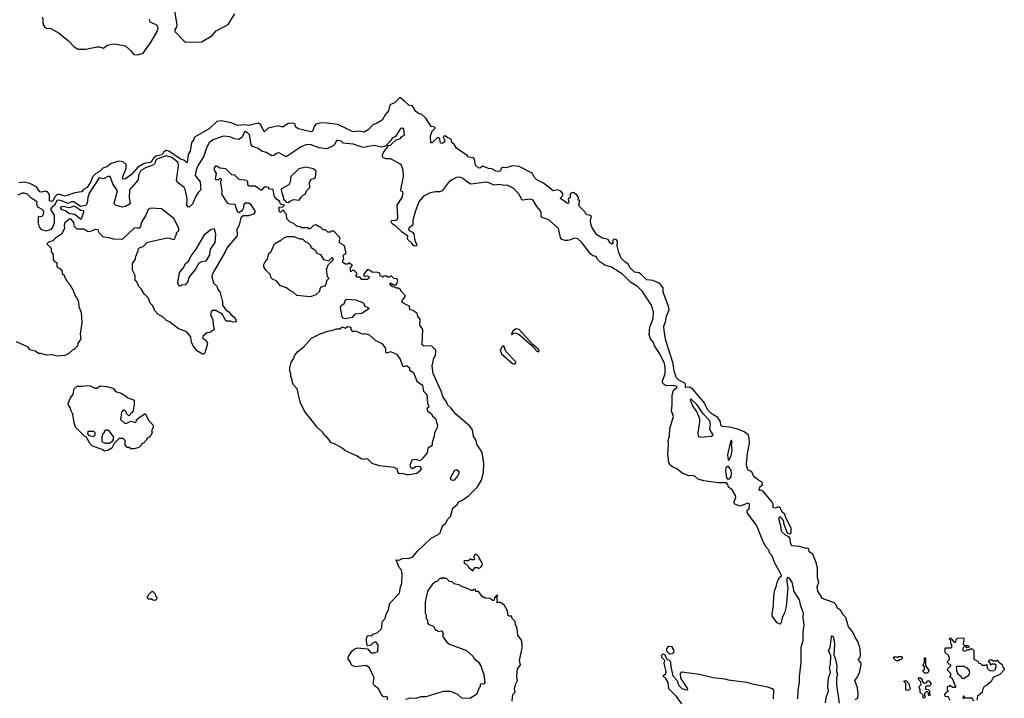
# Model space of a CAD drawing. Extents: x 1861455 to 2058065, y 200073 to 437907.
# Tile 550 of 574: x 2031173 to 2040127, y 370270 to 376443. Entities that reach past the tile are written whole.
import ezdxf

# ---------------------------------------------------------------- set-up
doc = ezdxf.new("R2010")
doc.units = 0

msp = doc.modelspace()

# ---------------------------------------------------------------- linework, layer by layer
at = {"layer": '0CON05XD'}
for points in [[(2032576.7, 376545), (2032603, 376393), (2032600, 376375), (2032583.3, 376355), (2032584, 376335), (2032665, 376250), (2032685, 376238.8), (2032825, 376242), (2032921.2, 376295), (2032959.3, 376340.7), (2033069.5, 376400.5), (2033130, 376495)], [(2031380, 376465), (2031387, 376397), (2031397, 376377), (2031417, 376367), (2031455, 376363.8), (2031525, 376323.8), (2031615, 376253.3), (2031668, 376195), (2031704.6, 376174.5), (2031775, 376173.3), (2031875.8, 376195.8), (2031896.1, 376196.1), (2031935, 376182.5), (2031968.3, 376211.7), (2032025, 376224), (2032048.8, 376221.2), (2032133.6, 376203.6), (2032177.5, 376165), (2032210, 376125), (2032246.1, 376123.9), (2032295, 376137.5), (2032368.8, 376241.2), (2032423.9, 376336.1), (2032431.2, 376365), (2032426.7, 376385), (2032415, 376397.5), (2032360.7, 376420.7), (2032353.3, 376445)], [(2038770.7, 370259.3), (2038795, 370272.5), (2038799.1, 370305), (2038791.1, 370365), (2038767, 370433), (2038785.6, 370455), (2038808.6, 370501.5), (2038826.2, 370575), (2038825, 370590), (2038802.7, 370612.7), (2038798.8, 370625), (2038816.2, 370645), (2038820, 370665), (2038815, 370720), (2038795, 370787.5), (2038770.8, 370825), (2038747.8, 370877.8), (2038709.3, 370919.3), (2038686, 371005), (2038655, 371036.7), (2038639.1, 371069.1), (2038610.4, 371090.5), (2038595, 371122.5), (2038578.3, 371138.3), (2038475, 371178), (2038431.9, 371245), (2038425.6, 371285), (2038438.9, 371325), (2038427.9, 371365), (2038428.9, 371455), (2038416.2, 371505), (2038385, 371580), (2038352, 371602), (2038348.8, 371625), (2038340, 371635), (2038325, 371632.5), (2038265, 371650), (2038195, 371658), (2038182, 371685), (2038178.2, 371721.8), (2038168.4, 371738.4), (2038136, 371755), (2038103.8, 371785), (2038097, 371803), (2038098.8, 371825), (2038077.5, 371905), (2038085, 371922.5), (2038115, 371887.5), (2038121.2, 371855), (2038152, 371775), (2038175, 371765.7), (2038189.2, 371775), (2038188.8, 371818.8), (2038140.9, 371910.9), (2038132.5, 371945), (2038111.2, 371961.2), (2038085, 372008.8), (2038065, 372008.6), (2038045, 371998.8), (2038024.2, 372004.2), (2038023.6, 372036.4), (2038015.8, 372055), (2037932.7, 372152.7), (2037915, 372162.5), (2037905, 372160), (2037898.3, 372168.3), (2037902.5, 372195), (2037927.1, 372212.9), (2037925.8, 372235), (2037892.7, 372252.7), (2037848.3, 372288.3), (2037830, 372330), (2037797.5, 372345), (2037784.3, 372374.3), (2037781.2, 372405), (2037790.8, 372495), (2037808.6, 372595), (2037807.5, 372635), (2037797.5, 372665), (2037762.7, 372692.7), (2037695, 372720.4), (2037625, 372735.4), (2037560.9, 372740.9), (2037549.1, 372755), (2037545, 372783.8), (2037523.1, 372825), (2037470.4, 372855), (2037435, 372887.7), (2037395.4, 372965), (2037295, 373082.1), (2037265, 373100.9), (2037227, 373097), (2037228.9, 373125), (2037221.2, 373135), (2037165.6, 373165), (2037144.5, 373185), (2037124.1, 373245), (2037115.3, 373315.2), (2037048.6, 373525), (2037032.7, 373612.7), (2037031.8, 373655), (2037046.2, 373695), (2037053.8, 373745), (2037078.9, 373805), (2037074.6, 373835), (2037024.5, 373965), (2037024.3, 374005), (2036995, 374044.2), (2036935, 374070), (2036875, 374077.1), (2036825, 374125.8), (2036805, 374140.6), (2036764, 374145), (2036725, 374184.2), (2036705, 374220), (2036675, 374241.2), (2036644, 374275), (2036621.2, 374325), (2036606.2, 374386.2), (2036608.1, 374425), (2036601.2, 374441.2), (2036575, 374446.2), (2036564, 374425), (2036567, 374403), (2036555, 374401.2), (2036536.2, 374415), (2036523.6, 374443.6), (2036474.2, 374454.2), (2036422.5, 374485), (2036376.7, 374555), (2036367.5, 374585), (2036364, 374615), (2036373.3, 374655), (2036355, 374663.8), (2036326.7, 374666.7), (2036311.2, 374695), (2036263.8, 374745), (2036256.2, 374765), (2036267.5, 374797.5), (2036251.7, 374801.7), (2036253.3, 374825), (2036239.2, 374849.2), (2036205, 374869.6), (2036183.8, 374866.2), (2036178.1, 374855), (2036180, 374825), (2036160.7, 374809.3), (2036167.5, 374775), (2036155, 374770), (2036090, 374815), (2036092.5, 374825), (2036110, 374840), (2036114.5, 374855), (2036095, 374884.3), (2036065, 374894.2), (2036025, 374886.7), (2035935, 374955.8), (2035876.7, 374985), (2035857.5, 375005), (2035832.5, 375047.5), (2035715, 375107.5), (2035655, 375113.5), (2035595, 375094.3), (2035563, 375097), (2035555, 375092.5), (2035545, 375067.5), (2035535, 375061.2), (2035506.2, 375066.2), (2035466.4, 375086.4), (2035435, 375088.8), (2035385, 375110), (2035356.4, 375093.6), (2035345, 375096.7), (2035318.3, 375118.3), (2035308, 375175), (2035301.2, 375185), (2035253.3, 375193.3), (2035245, 375205.6), (2035143.9, 375273.9), (2035126.7, 375305), (2035103.3, 375325), (2035095.9, 375355.9), (2035065, 375368), (2035045, 375383.8), (2035033.3, 375385), (2035024, 375375), (2035040, 375345), (2035037.5, 375332.5), (2035025, 375321.2), (2035015, 375316.7), (2035000, 375320), (2034993.8, 375355), (2034985, 375370), (2034965, 375363.8), (2034925, 375324.2), (2034911.7, 375321.7), (2034908.6, 375385), (2034925, 375430), (2034950, 375455), (2034947.5, 375465), (2034915, 375472.5), (2034866.1, 375546.1), (2034830.6, 375580.6), (2034800, 375590), (2034776.7, 375606.7), (2034745, 375660), (2034712, 375665), (2034671.2, 375701.2), (2034635, 375732.5), (2034628.3, 375731.7), (2034585, 375687.5), (2034545, 375672.5), (2034537.5, 375665), (2034526.4, 375613.6), (2034495, 375578.6), (2034469.9, 375530.1), (2034425, 375502), (2034385, 375486), (2034340.4, 375439.6), (2034305, 375419.4), (2034265, 375428.1), (2034205, 375424), (2034065, 375489.3), (2033965, 375502.8), (2033913.7, 375503.7), (2033866.7, 375493.3), (2033853.1, 375476.9), (2033835, 375430), (2033825, 375423.1), (2033705, 375450), (2033685, 375466.7), (2033673.8, 375495), (2033652.8, 375502.8), (2033615, 375497.7), (2033565, 375465.4), (2033525, 375476.1), (2033432.6, 375457.4), (2033395, 375421.4), (2033367.1, 375485), (2033345, 375500.4), (2033255, 375480.9), (2033222.2, 375487.8), (2033155, 375480), (2033095.7, 375505.7), (2033005, 375524), (2032965, 375515.8), (2032895, 375450), (2032763.3, 375375), (2032755, 375352.5), (2032734.3, 375325.7), (2032722.7, 375247.3), (2032704.5, 375215.5), (2032695, 375140), (2032664.1, 375164.1), (2032635, 375173.3), (2032527.7, 375247.7), (2032505, 375251.6), (2032481.3, 375238.7), (2032467.1, 375212.9), (2032415, 375200.2), (2032392.4, 375187.6), (2032361.4, 375145), (2032305.6, 375134.4), (2032248, 375102), (2032188.8, 375035), (2032135, 374994), (2032115, 374992), (2032110, 374995), (2032110, 375015), (2032140.8, 375089.2), (2032141.2, 375125), (2032115, 375150.4), (2032075, 375155.9), (2032004.2, 375135), (2031964.6, 375105.4), (2031927.8, 375092.2), (2031905.3, 375064.7), (2031860.8, 375039.2), (2031838.2, 375015), (2031817.1, 374965), (2031785.4, 374915), (2031753, 374897), (2031734.1, 374875.9), (2031675, 374866.9), (2031585, 374837.1), (2031535, 374854), (2031515, 374852.5), (2031494, 374836), (2031475, 374794.5), (2031455, 374789.2), (2031444.2, 374795), (2031443.2, 374853.2), (2031425, 374878), (2031405, 374884), (2031375, 374873.1), (2031355, 374877.1), (2031325, 374921.1), (2031264.1, 374954.1), (2031215, 374964.7), (2031165, 374960)], [(2038250, 370265), (2038251.4, 370345), (2038264.8, 370414.8), (2038264.4, 370465), (2038278.1, 370595), (2038278.7, 370735), (2038297.4, 370795), (2038296.3, 370873.6), (2038305.8, 370935), (2038298.2, 371005), (2038301.4, 371045), (2038277.7, 371107.7), (2038265.6, 371165.6), (2038215, 371242.5), (2038197.6, 371327.6), (2038175, 371363.3), (2038155, 371370), (2038149.3, 371360.7), (2038148.8, 371325), (2038158.8, 371275), (2038142.6, 371105), (2038128.7, 371045), (2038106.6, 371005), (2038096.7, 370955), (2038085, 370945.4), (2038060.4, 370955), (2038018.2, 371015), (2038016.8, 371035), (2038027.5, 371115), (2038029.6, 371205), (2038039.1, 371255), (2038056.4, 371295), (2038064.1, 371335.9), (2038082, 371368), (2038100, 371385), (2038098, 371395), (2038036.7, 371505), (2038016.7, 371565), (2037993, 371593), (2037990, 371615), (2037962.5, 371645), (2037936.7, 371686.7), (2037875, 371840), (2037793, 371953), (2037790, 371975), (2037792.5, 371985), (2037807, 371993), (2037810, 372040), (2037795, 372045.3), (2037725, 372017.1), (2037675.9, 372035.9), (2037667.5, 372055), (2037684.3, 372095), (2037683.8, 372115), (2037652, 372165), (2037619.1, 372189.1), (2037612.5, 372215), (2037599.8, 372229.8), (2037525, 372229.2), (2037395, 372249.2), (2037343.1, 372263.1), (2037315, 372288.8), (2037295, 372298.1), (2037254, 372294), (2037195, 372321.7), (2037148.2, 372358.2), (2037108.5, 372375), (2037086.2, 372395), (2037074.7, 372415), (2037066.2, 372495), (2037073.7, 372575), (2037070, 372615), (2037081.7, 372655), (2037084.6, 372725.4), (2037117.2, 372832.8), (2037100.4, 372885), (2037107.8, 372935), (2037107, 373027), (2037117.6, 373072.4), (2037147.1, 373095), (2037150.8, 373105), (2037120, 373115), (2037053.2, 373113.2), (2037033.2, 373123.2), (2037019.6, 373139.5), (2037019.2, 373155), (2037042, 373225), (2037043.8, 373275), (2037035.5, 373315), (2036995, 373403.3), (2036945.8, 373475.8), (2036938, 373505), (2036910.7, 373540.7), (2036896.4, 373576.4), (2036904.4, 373645), (2036934.2, 373725), (2036937.5, 373785), (2036919.2, 373845), (2036835, 373973.8), (2036792, 374015), (2036731.2, 374051.2), (2036655, 374127.1), (2036555, 374191.4), (2036495, 374211.4), (2036449.7, 374239.7), (2036421.2, 374271.2), (2036415, 374287.5), (2036385, 374296.2), (2036365, 374313.3), (2036285, 374416.2), (2036248.3, 374448.3), (2036215, 374456.2), (2036180.9, 374439.1), (2036153.4, 374433.4), (2036133.4, 374433.4), (2036104.2, 374444.2), (2036091.7, 374461.7), (2036074.1, 374544.1), (2035985, 374621.2), (2035923.3, 374645), (2035915.9, 374655.9), (2035915.8, 374685), (2035908, 374705), (2035874.5, 374744.5), (2035840.9, 374800.9), (2035815, 374809.2), (2035745, 374800), (2035735, 374808.8), (2035718.2, 374848.2), (2035666.8, 374906.8), (2035605, 374936.2), (2035575, 374934.2), (2035535, 374943.3), (2035488.9, 374938.9), (2035440.3, 374960.3), (2035415, 374964.4), (2035277, 374947), (2035245, 374964), (2035201.2, 375001.2), (2035175, 375009.2), (2035145, 375008.8), (2035102.7, 374987.3), (2035070.4, 374959.5), (2035013.8, 374885), (2034995, 374877.1), (2034955, 374878), (2034905, 374868.8), (2034845, 374836.2), (2034803.8, 374786.2), (2034768.1, 374695), (2034748.6, 374615), (2034747.5, 374575), (2034715, 374549.4), (2034708.5, 374535), (2034713.9, 374523.9), (2034745, 374511.4), (2034758.6, 374495), (2034765.7, 374435), (2034783.8, 374395), (2034782.5, 374385), (2034765, 374382.9), (2034755, 374388.8), (2034740, 374410), (2034698.8, 374445), (2034701.2, 374475), (2034650.6, 374510.6), (2034595, 374562.9), (2034560, 374585), (2034550, 374605), (2034555, 374615.7), (2034595, 374617.8), (2034605, 374625.7), (2034612.7, 374645), (2034605.8, 374755), (2034650.8, 374825), (2034660, 374865), (2034657.3, 374877.3), (2034643.3, 374883.3), (2034638.8, 374895), (2034663.8, 375015), (2034660, 375075), (2034642.5, 375125), (2034545, 375176.2), (2034505, 375176.2), (2034480, 375185), (2034472.5, 375195), (2034473, 375213), (2034485, 375240), (2034520, 375285), (2034521.7, 375298.3), (2034545, 375300), (2034595, 375350), (2034635, 375362.5), (2034643.6, 375376.4), (2034672.5, 375395), (2034666.1, 375446.1), (2034655, 375457.5), (2034635, 375452.5), (2034589.3, 375380.7), (2034560, 375365), (2034543, 375337), (2034498.3, 375291.7), (2034465, 375282.5), (2034395, 375297.1), (2034295, 375279.6), (2034205, 375310), (2034115, 375319.2), (2034095, 375337.5), (2034070, 375345), (2034055, 375343.3), (2034039.4, 375310.6), (2034025, 375296.2), (2033965, 375267.5), (2033896.4, 375276.4), (2033815, 375306.9), (2033775, 375305.7), (2033733, 375287), (2033595, 375195.8), (2033533, 375233), (2033515, 375228.6), (2033485, 375206), (2033465, 375204.2), (2033415, 375234.3), (2033375, 375246.2), (2033341.7, 375271.7), (2033289.2, 375289.2), (2033277.3, 375307.3), (2033261.9, 375395), (2033245.7, 375415), (2033225, 375426), (2033215, 375416.7), (2033196, 375375), (2033165, 375352.5), (2033125, 375360), (2033085, 375377.1), (2033025, 375383.1), (2032930.2, 375349.8), (2032895, 375321.2), (2032872.3, 375277.7), (2032848.5, 375201.5), (2032794, 375115), (2032774, 375065), (2032768.8, 375025), (2032815, 374967.5), (2032820, 374895), (2032797.5, 374875), (2032773.9, 374836.1), (2032743.3, 374765), (2032715, 374736.7), (2032705, 374740), (2032694.3, 374755), (2032696, 374815), (2032677.9, 374897.9), (2032667.5, 374915), (2032606.2, 374966.2), (2032598.8, 374978.8), (2032616.9, 375113.1), (2032612.7, 375145), (2032555, 375190.3), (2032505, 375203), (2032421, 375175), (2032409.8, 375165), (2032400.7, 375135), (2032388.8, 375121.2), (2032317.8, 375095), (2032275, 375069.6), (2032252.2, 375027.8), (2032249.1, 374985), (2032170.6, 374895), (2032169.1, 374819.1), (2032177.5, 374775), (2032172, 374765), (2032135, 374744.5), (2032105, 374736.5), (2032044.6, 374754.7), (2032033.9, 374763.9), (2032031.5, 374775), (2032061.4, 374885), (2032018.6, 374948.5), (2031996, 375015), (2031975, 375016.4), (2031935, 374995.5), (2031895, 375003.4), (2031804.8, 374865.2), (2031791.2, 374825), (2031785.2, 374775), (2031775, 374753), (2031725, 374744.8), (2031665, 374784.8), (2031645, 374785.2), (2031615, 374770.2), (2031545, 374797.1), (2031515, 374800.2), (2031489.3, 374755), (2031463.9, 374735), (2031451.8, 374715), (2031486.4, 374665), (2031485.4, 374595), (2031475, 374559.2), (2031455, 374533.8), (2031415, 374520), (2031375, 374530.6), (2031351.9, 374555), (2031343.4, 374593.4), (2031342.5, 374655), (2031375, 374651.9), (2031387.3, 374665), (2031392, 374692), (2031383.2, 374713.2), (2031337.6, 374737.6), (2031327.7, 374762.3), (2031332.5, 374785), (2031273.8, 374823.8), (2031245, 374854.3), (2031215, 374865.6), (2031195, 374864.3), (2031154.7, 374845.3)], [(2034914.1, 371725.9), (2034985, 371762.5), (2034997.5, 371775), (2035020, 371845), (2035045, 371860), (2035065, 371900), (2035090, 371925), (2035110.7, 371999.3), (2035153, 372037), (2035163.9, 372056.1), (2035195, 372070), (2035255, 372112.5), (2035336.7, 372195), (2035373.3, 372255), (2035390, 372325), (2035393.8, 372405), (2035377.5, 372505), (2035330.4, 372580.5), (2035323.9, 372613.9), (2035301.2, 372655), (2035290.7, 372710.7), (2035266.7, 372745), (2035135, 372858), (2035095, 372911.2), (2035065, 372936.7), (2035055, 372966.2), (2035022, 373015), (2035007.1, 373065), (2034932.5, 373225), (2034924.5, 373295.5), (2034940, 373365), (2034952.7, 373387.3), (2034957, 373437), (2034921.7, 373471.7), (2034845, 373477.5), (2034833.9, 373483.9), (2034837.5, 373625), (2034812.5, 373665), (2034815, 373720), (2034793, 373743), (2034791.7, 373761.7), (2034783, 373773), (2034747, 373797), (2034720, 373805), (2034718.3, 373838.3), (2034701.7, 373841.7), (2034651.7, 373871.7), (2034650, 373885), (2034677.5, 373925), (2034677.5, 373935), (2034640, 373975), (2034640, 373985), (2034615, 374000), (2034595, 374000), (2034585, 374010), (2034563, 374013), (2034540, 374035), (2034545, 374050), (2034575, 374030), (2034595, 374030), (2034612.5, 374065), (2034606.4, 374086.4), (2034575, 374090), (2034555, 374110), (2034545, 374110), (2034535, 374100), (2034521.7, 374101.7), (2034515, 374110), (2034485, 374110), (2034475, 374100), (2034468.3, 374108.3), (2034451.7, 374111.7), (2034448.3, 374138.3), (2034415, 374147.5), (2034382.5, 374142.5), (2034360.7, 374160.7), (2034335, 374170), (2034300, 374125), (2034305, 374110), (2034335, 374112.5), (2034350, 374105), (2034348.3, 374091.7), (2034335, 374080), (2034285, 374080), (2034265, 374100), (2034235, 374100), (2034230, 374115), (2034240, 374125), (2034238.3, 374138.3), (2034215, 374160), (2034195, 374160), (2034185, 374150), (2034180, 374155), (2034180, 374185), (2034197, 374203), (2034195, 374210), (2034165, 374230), (2034155, 374220), (2034135, 374220), (2034112.5, 374235), (2034110, 374255), (2034120, 374265), (2034113.6, 374296.4), (2034117.5, 374305), (2034142.5, 374317.5), (2034130, 374375), (2034125, 374387.5), (2034081.7, 374411.7), (2034080, 374435), (2034087.5, 374445), (2034080, 374465), (2034028.3, 374518.3), (2034005, 374520), (2033995, 374510), (2033975, 374510), (2033955, 374530), (2033931.7, 374531.7), (2033905, 374560), (2033895, 374560), (2033865, 374577.5), (2033845, 374570), (2033815, 374540), (2033801.7, 374541.7), (2033795, 374550), (2033735, 374550), (2033725, 374560), (2033703, 374563), (2033685, 374570), (2033665, 374590), (2033631.7, 374601.7), (2033601.7, 374631.7), (2033600, 374675), (2033581.7, 374691.7), (2033578.3, 374708.3), (2033561.7, 374708.3), (2033545, 374690), (2033531.7, 374701.7), (2033531.7, 374738.3), (2033565, 374740), (2033580, 374755), (2033551.7, 374761.7), (2033541.7, 374771.7), (2033538.3, 374788.3), (2033500, 374815), (2033487.5, 374845), (2033478.3, 374898.3), (2033445, 374902.5), (2033435, 374917.5), (2033405, 374922.5), (2033383.6, 374906.4), (2033376.7, 374893.3), (2033365, 374892.5), (2033315, 374930), (2033258.3, 374928.3), (2033248.3, 374938.3), (2033247, 374967), (2033235, 374980), (2033168.3, 374988.3), (2033128.3, 375028.3), (2033101.7, 375031.7), (2033046.1, 375086.1), (2032993, 375093), (2032965, 375110), (2032955, 375110), (2032940, 375095), (2032940, 375075), (2032960, 375045), (2032950, 374995), (2032955, 374990), (2032985, 374990), (2032995, 375000), (2033010, 374985), (2033000, 374975), (2032997.5, 374955), (2033012.5, 374885), (2033007.5, 374855), (2033052.5, 374785), (2033063.9, 374773.9), (2033085, 374766.7), (2033130, 374765), (2033143.8, 374715), (2033153.9, 374693.9), (2033165, 374687.5), (2033198.3, 374711.7), (2033210, 374735), (2033213, 374767), (2033225, 374777.5), (2033255, 374777.5), (2033269.3, 374769.3), (2033312.5, 374705), (2033311.7, 374688.3), (2033300, 374675), (2033255, 374657.5), (2033205, 374660), (2033185, 374640), (2033170, 374575), (2033147.9, 374535), (2033151.7, 374488.3), (2033147.5, 374475), (2033060.2, 374369.8), (2033038.1, 374325), (2032944.3, 374165), (2032923.3, 374125), (2032920, 374105), (2032935, 374050), (2032965, 374020), (2032972.5, 373995), (2032995, 373960), (2033017.5, 373875), (2033017.5, 373845), (2033050.7, 373800.7), (2033075.9, 373785.9), (2033095, 373757.5), (2033119.3, 373739.3), (2033137.5, 373715), (2033140, 373695), (2033115, 373690), (2033089.3, 373699.3), (2033052, 373702), (2033014.3, 373764.3), (2032958, 373798), (2032922.9, 373797.1), (2032914.6, 373785.5), (2032909.1, 373755), (2032930.4, 373715), (2032931.1, 373665), (2032940.8, 373635), (2032937, 373623), (2032921.1, 373608.9), (2032901.7, 373598.3), (2032875, 373593.8), (2032837.6, 373565), (2032838, 373545), (2032872.5, 373522.5), (2032881.9, 373495), (2032857.7, 373412.3), (2032845, 373398.8), (2032835, 373398.8), (2032788.8, 373428.8), (2032757.5, 373467.5), (2032736.2, 373505), (2032728, 373555), (2032695, 373600), (2032613.9, 373633.9), (2032535, 373693.3), (2032506.4, 373706.4), (2032476.4, 373736.4), (2032430, 373765), (2032402.5, 373795), (2032385, 373840), (2032360, 373865), (2032345, 373910), (2032305, 373950), (2032277.5, 373995), (2032257.5, 374015), (2032238.3, 374058.3), (2032221.7, 374071.7), (2032222.5, 374115), (2032200, 374165), (2032200, 374225), (2032227, 374263), (2032230, 374295), (2032237, 374303), (2032240, 374325), (2032250, 374335), (2032250, 374355), (2032265, 374370), (2032295, 374380), (2032335, 374420), (2032515, 374460), (2032537, 374457), (2032565, 374442.5), (2032585, 374450), (2032590, 374475), (2032600, 374485), (2032600, 374505), (2032620, 374525), (2032620, 374545), (2032575.9, 374635.9), (2032461.7, 374721.7), (2032365, 374727.5), (2032342.5, 374715), (2032320, 374665), (2032277.5, 374595), (2032270, 374555), (2032255, 374542.5), (2032245, 374550), (2032215, 374547.5), (2032105, 374443.3), (2032025, 374446.2), (2031985, 374458.8), (2031935, 374463.3), (2031896.7, 374505), (2031888.3, 374528.3), (2031881.7, 374531.7), (2031855, 374533.3), (2031825, 374518.8), (2031795, 374513.8), (2031755, 374537.5), (2031695, 374536.7), (2031670.3, 374560.3), (2031665, 374597.5), (2031638.3, 374631.7), (2031625, 374628.8), (2031582.5, 374595), (2031576, 374575), (2031578.8, 374545), (2031555.9, 374494.1), (2031497.5, 374455), (2031475, 374430), (2031435, 374420), (2031420, 374405), (2031460, 374365), (2031460, 374335), (2031477.5, 374305), (2031478.3, 374258.3), (2031491.7, 374241.7), (2031510, 374235), (2031510, 374195), (2031539.3, 374179.3), (2031560, 374155), (2031560, 374135), (2031578.3, 374118.3), (2031580, 374105), (2031605, 374060), (2031630, 374035), (2031657.5, 373985), (2031680, 373925), (2031697, 373907), (2031707.5, 373875), (2031710.7, 373830.7), (2031731.7, 373781.7), (2031737.5, 373685), (2031722.5, 373585), (2031729.3, 373540.7), (2031703, 373497), (2031700, 373475), (2031668.3, 373441.7), (2031655, 373440), (2031620, 373405), (2031583, 373387), (2031515, 373383.3), (2031465, 373393.3), (2031415, 373390), (2031365, 373407.5), (2031345, 373407.5), (2031315, 373427.5), (2031265, 373440), (2031250, 373465), (2031145, 373512.5)], [(2033615, 374780), (2033625, 374790), (2033663.6, 374806.4), (2033715, 374800), (2033731.7, 374828.3), (2033755, 374850), (2033770, 374855), (2033785, 374890), (2033810, 374915), (2033808.3, 374961.7), (2033821.7, 374988.3), (2033855, 375000), (2033861.7, 375008.3), (2033867.5, 375065), (2033845, 375087.5), (2033775, 375100), (2033710, 375085), (2033637.5, 375015), (2033632.5, 374965), (2033619.3, 374940.7), (2033552.5, 374905), (2033550, 374895), (2033563, 374843), (2033570, 374835), (2033571.7, 374811.7), (2033590, 374795), (2033591.7, 374781.7), (2033615, 374780)], [(2031735, 374632.5), (2031757.1, 374695), (2031755, 374705.6), (2031725, 374705.8), (2031705, 374725.2), (2031665, 374746.3), (2031625, 374732.3), (2031565, 374744.3), (2031540, 374735), (2031553.3, 374715), (2031585, 374705.7), (2031625, 374680), (2031675, 374673.8), (2031725, 374632.5), (2031735, 374632.5)], [(2032635, 374020), (2032625, 374020), (2032610, 374045), (2032625, 374142.5), (2032663.3, 374185), (2032682, 374225), (2032712.2, 374247.8), (2032731.9, 374295), (2032778.6, 374355), (2032855, 374491.2), (2032915, 374536), (2032942.5, 374542.5), (2032952.4, 374492.4), (2032946.9, 374415), (2032904.5, 374355), (2032899.5, 374305), (2032865.5, 374245), (2032825, 374240.4), (2032802.2, 374227.8), (2032772.2, 374175), (2032714, 374105), (2032700, 374055), (2032678.3, 374031.7), (2032643, 374027), (2032635, 374020)], [(2033815, 373922.5), (2033693, 373933), (2033660, 373965), (2033620, 373985), (2033600, 374005), (2033545, 374022.5), (2033510, 374065), (2033471.7, 374081.7), (2033460, 374095), (2033450, 374125), (2033415, 374160), (2033392.5, 374195), (2033392.5, 374215), (2033405, 374240), (2033427.5, 374265), (2033440, 374315), (2033460, 374335), (2033490, 374405), (2033535, 374430), (2033545, 374430), (2033575, 374460), (2033605, 374470), (2033665, 374470), (2033718.3, 374448.3), (2033745, 374450), (2033771.7, 374421.7), (2033788.3, 374418.3), (2033820, 374385), (2033820, 374375), (2033860, 374345), (2033875, 374320), (2033908.3, 374308.3), (2033935, 374260), (2033985, 374250), (2034015, 374280), (2034020, 374275), (2034020, 374255), (2033971.7, 374208.3), (2033970, 374185), (2033960, 374175), (2033968.3, 374108.3), (2033980, 374095), (2033980, 374085), (2033963, 374067), (2033957, 374033), (2033945, 374020), (2033911.7, 374008.3), (2033901.7, 373998.3), (2033898.3, 373971.7), (2033865, 373940), (2033815, 373922.5)], [(2034135, 373722.5), (2034115, 373727.5), (2034105, 373740), (2034088.8, 373825), (2034100, 373845), (2034122.5, 373857.5), (2034136.4, 373893.6), (2034155, 373900), (2034230, 373895), (2034295, 373867.5), (2034313.6, 373833.6), (2034337, 373827), (2034350, 373815), (2034285, 373770), (2034220, 373765), (2034195, 373733.3), (2034135, 373722.5)], [(2034695, 372301.2), (2034655, 372313.3), (2034625, 372312.5), (2034607.5, 372335), (2034610, 372355), (2034579.3, 372369.3), (2034445, 372383.3), (2034376.8, 372406.8), (2034340, 372445), (2034325, 372447.5), (2034305, 372441.2), (2034285, 372446), (2034235, 372476.2), (2034130, 372525), (2034105.5, 372545.5), (2034035, 372584.3), (2034004.5, 372594.5), (2033976, 372635), (2033947.5, 372657.5), (2033933.8, 372685), (2033877.5, 372735), (2033762.4, 372882.4), (2033722.7, 372962.7), (2033695.9, 373085.9), (2033660, 373125), (2033653, 373143), (2033648.3, 373181.7), (2033640, 373195), (2033640, 373225), (2033630, 373245), (2033630, 373275), (2033642.5, 373325), (2033667, 373363), (2033675, 373390), (2033702.5, 373425), (2033752.5, 373465), (2033826.7, 373545), (2033905, 373586.2), (2033983.9, 373613.9), (2034010, 373615), (2034055, 373631.2), (2034085, 373631.2), (2034105, 373647.5), (2034135, 373637.5), (2034155, 373652.5), (2034175, 373650), (2034183.3, 373643.3), (2034183.8, 373625), (2034195, 373610), (2034205, 373606.7), (2034225, 373613.3), (2034295, 373583.3), (2034313, 373587), (2034350, 373575), (2034405, 373526.7), (2034465, 373496.2), (2034500, 373455), (2034498, 373425), (2034504, 373414), (2034517.9, 373412.1), (2034545, 373423.3), (2034598.8, 373398.8), (2034633.3, 373355), (2034655, 373294), (2034665, 373288.8), (2034695, 373296.7), (2034717.5, 373275), (2034717.5, 373255), (2034755, 373232.5), (2034783.8, 373155), (2034837.3, 373117.3), (2034844, 373065), (2034874.1, 373034.1), (2034882, 372955), (2034892.5, 372925), (2034890, 372915), (2034876.7, 372905), (2034880, 372885), (2034916.4, 372856.4), (2034927.5, 372835), (2034953.6, 372813.6), (2034972.5, 372755), (2034967.5, 372725), (2034946.2, 372685), (2034943.3, 372655), (2034923.6, 372596.4), (2034923.3, 372575), (2034915, 372563.3), (2034883.9, 372546.1), (2034877, 372503), (2034833, 372447), (2034815, 372430), (2034775, 372442), (2034737.5, 372435), (2034722.3, 372387.7), (2034728.8, 372365), (2034745, 372358.8), (2034775, 372377.5), (2034815, 372380), (2034822.5, 372355), (2034810, 372335), (2034785.9, 372314.1), (2034715, 372303.3), (2034695, 372301.2)], [(2035895, 373420.8), (2035896.7, 373435), (2035888.9, 373445), (2035839.5, 373489.5), (2035715, 373623.3), (2035685, 373629.4), (2035654.4, 373605.6), (2035645, 373580), (2035676.3, 373593.7), (2035711.2, 373581.2), (2035829.5, 373479.5), (2035875, 373427.8), (2035895, 373420.8)], [(2035675, 373310.5), (2035684.6, 373325), (2035682, 373335), (2035593.3, 373423.3), (2035575.5, 373475.5), (2035559.3, 373470.7), (2035543.2, 373436.8), (2035554.6, 373404.5), (2035654, 373314), (2035675, 373310.5)], [(2031945, 372517.5), (2031922.5, 372532.5), (2031835, 372562.5), (2031813.9, 372583.9), (2031778.3, 372648.3), (2031765, 372650), (2031680, 372735), (2031666.7, 372775), (2031656.2, 372855), (2031640, 372885), (2031633.3, 372915), (2031616.7, 372935), (2031613.3, 372955), (2031631.7, 372998.3), (2031660, 373035), (2031667.5, 373085), (2031695, 373108.8), (2031741.7, 373108.3), (2031785, 373116.2), (2031815, 373112.5), (2031855, 373090), (2031875, 373092.5), (2031905, 373112.5), (2031966.4, 373106.4), (2032010, 373095), (2032026.7, 373086.7), (2032045, 373060), (2032095, 373046.7), (2032135, 373022.5), (2032155, 373002.5), (2032206.4, 372986.4), (2032212.5, 372975), (2032212.5, 372945), (2032206.1, 372883.9), (2032195, 372870), (2032180, 372865), (2032180, 372855), (2032165, 372840), (2032145, 372860), (2032140, 372875), (2032125, 372890), (2032115, 372890), (2032098.3, 372871.7), (2032090, 372805), (2032125, 372772.5), (2032146.4, 372773.6), (2032185, 372790), (2032225, 372780), (2032232.5, 372785), (2032236.4, 372803.6), (2032255, 372822.5), (2032315, 372860), (2032347, 372797), (2032387.5, 372755), (2032387, 372733), (2032372.5, 372705), (2032377.5, 372685), (2032366.4, 372663.6), (2032345, 372640), (2032330, 372635), (2032328.3, 372621.7), (2032321.7, 372618.3), (2032298.3, 372591.7), (2032280, 372585), (2032280, 372575), (2032255, 372550), (2032215, 372540), (2032185, 372540), (2032175, 372550), (2032151.7, 372551.7), (2032131.7, 372571.7), (2032132.5, 372615), (2032115, 372632.5), (2032078.3, 372631.7), (2032033.3, 372586.7), (2032010, 372545), (2031975, 372523.3), (2031945, 372517.5)], [(2037365, 372646.2), (2037465, 372653.3), (2037478.8, 372665), (2037450, 372715), (2037455.5, 372765), (2037450, 372795), (2037387.2, 372857.2), (2037335, 372938.6), (2037275, 372993.3), (2037270.8, 372985), (2037275, 372966.2), (2037294.8, 372925), (2037328.4, 372878.4), (2037356.1, 372816.1), (2037356.4, 372785), (2037338.8, 372685), (2037343.6, 372653.6), (2037365, 372646.2)], [(2031845, 372650), (2031860, 372665), (2031860, 372685), (2031848.3, 372698.3), (2031791.7, 372698.3), (2031790, 372675), (2031801.7, 372661.7), (2031845, 372650)], [(2031950.7, 372590.7), (2031985, 372591.2), (2032019.3, 372610.7), (2032030, 372645), (2031989.3, 372699.3), (2031975, 372710), (2031955, 372710), (2031941.7, 372698.3), (2031940, 372685), (2031930, 372675), (2031920, 372645), (2031920, 372605), (2031950.7, 372590.7)], [(2037615, 372437.5), (2037625, 372441.2), (2037642.5, 372475), (2037651.7, 372528.3), (2037646.7, 372585), (2037652.5, 372605), (2037645, 372616.7), (2037637.5, 372605), (2037608.5, 372485), (2037615, 372437.5)], [(2035115, 372250), (2035097.5, 372255), (2035091.5, 372275), (2035130, 372345), (2035145, 372351.8), (2035165, 372335.6), (2035167.7, 372315), (2035155, 372289.4), (2035125, 372253.8), (2035115, 372250)], [(2037625, 372264.2), (2037644, 372285), (2037647.5, 372315), (2037642.5, 372345), (2037615, 372380), (2037595, 372365.7), (2037590, 372335), (2037600.6, 372275), (2037607, 372267), (2037625, 372264.2)], [(2034515, 370256.7), (2034521.2, 370275), (2034505, 370286.2), (2034485, 370280), (2034463.3, 370305), (2034436, 370356), (2034397.5, 370385), (2034386.7, 370405), (2034397.5, 370455), (2034355, 370547.5), (2034325, 370567.5), (2034225, 370557.5), (2034197.3, 370567.3), (2034185.9, 370575.9), (2034176.7, 370605), (2034161.2, 370625), (2034158.8, 370645), (2034192.3, 370697.7), (2034214.3, 370715.7), (2034245, 370728.8), (2034335, 370720), (2034365, 370682.5), (2034395, 370682.5), (2034430, 370695), (2034431.7, 370751.7), (2034418.3, 370778.3), (2034405, 370782.5), (2034385, 370772.5), (2034365, 370752.5), (2034338.3, 370748.3), (2034330, 370755), (2034326.2, 370815), (2034335, 370836.7), (2034345, 370841.2), (2034375, 370837.5), (2034387, 370853), (2034422.5, 370865), (2034457.5, 370895), (2034467.5, 370915), (2034470, 370965), (2034496.7, 370995), (2034506.7, 371035), (2034526.7, 371075), (2034537.5, 371135), (2034627.5, 371225), (2034636, 371284), (2034647.5, 371315), (2034650, 371405), (2034641.7, 371441.7), (2034625, 371460), (2034595, 371530), (2034625, 371527.5), (2034655, 371542.5), (2034715, 371543.3), (2034745, 371552.5), (2034787.5, 371605), (2034914.1, 371725.9)], [(2035295, 371430), (2035311.7, 371458.3), (2035335, 371460), (2035345, 371450), (2035366.4, 371463.6), (2035382.5, 371485), (2035377, 371507), (2035350, 371545), (2035350, 371555), (2035330, 371575), (2035315, 371580), (2035300, 371555), (2035310, 371545), (2035305, 371530), (2035285, 371530), (2035275, 371540), (2035255, 371520), (2035215, 371520), (2035212.5, 371515), (2035217.5, 371495), (2035245, 371480), (2035255, 371462.5), (2035295, 371430)], [(2035652.5, 370245), (2035657.5, 370305), (2035677.5, 370325), (2035673.6, 370356.4), (2035682.5, 370395), (2035699.3, 370430.7), (2035693.3, 370465), (2035696.7, 370515), (2035700, 370535), (2035725.8, 370575), (2035717.5, 370615), (2035742.5, 370725), (2035742.5, 370765), (2035735, 370800), (2035703.6, 370843.6), (2035696.7, 370905), (2035680.7, 370940.7), (2035679.6, 370969.5), (2035652.5, 370995), (2035645, 371017.5), (2035625, 371016.7), (2035615, 371022.5), (2035610, 371065), (2035582.5, 371115), (2035545, 371142.5), (2035511.7, 371141.7), (2035517.5, 371165), (2035510, 371185), (2035520, 371205), (2035510, 371205), (2035490, 371185), (2035485, 371160), (2035475, 371160), (2035447, 371177), (2035405, 371180), (2035395, 371190), (2035385, 371190), (2035345, 371240), (2035321.7, 371241.7), (2035318.3, 371258.3), (2035305, 371260), (2035295, 371250), (2035275, 371250), (2035265, 371260), (2035185, 371290), (2035175, 371300), (2035125, 371310), (2035105, 371330), (2035081.7, 371331.7), (2035055, 371360), (2035035, 371360), (2035027.5, 371367.5), (2035015, 371360), (2034995, 371360), (2034968.3, 371331.7), (2034955, 371330), (2034923.6, 371306.4), (2034880, 371245), (2034860, 371145), (2034860, 371045), (2034870, 371025), (2034870, 370995), (2034880, 370985), (2034880, 370955), (2034895, 370940), (2034936.4, 370926.4), (2034955, 370890), (2034965, 370890), (2034978.3, 370878.3), (2035005, 370882.5), (2035017.7, 370877.7), (2035023.3, 370855), (2035017.5, 370835), (2035055, 370782.5), (2035083, 370763), (2035235, 370703.3), (2035295, 370652.5), (2035305, 370632.5), (2035345, 370597.5), (2035366.7, 370565), (2035394.1, 370484.1), (2035402.5, 370415), (2035391.7, 370398.3), (2035365, 370400), (2035360, 370395), (2035360, 370375), (2035350, 370365), (2035327.5, 370305), (2035265, 370266.7), (2035195, 370270), (2035157.5, 370305), (2035095, 370332.5), (2035025, 370332.5), (2034866.4, 370283.6), (2034821.7, 370281.7), (2034775, 370267.5), (2034725, 370272.5), (2034681.7, 370258.3)], [(2032405, 371160), (2032385, 371162.5), (2032371.7, 371171.7), (2032343, 371173), (2032333, 371183), (2032345, 371210), (2032375, 371240), (2032385, 371240), (2032405, 371220), (2032410, 371195), (2032420, 371185), (2032418.3, 371171.7), (2032405, 371160)], [(2038501.7, 370228.3), (2038508.8, 370285), (2038527.1, 370335), (2038521.9, 370375), (2038527.1, 370455), (2038545.9, 370504.1), (2038536.2, 370555), (2038546.2, 370575), (2038548, 370655), (2038528.8, 370705), (2038542.1, 370727.9), (2038555, 370830), (2038565, 370842.5), (2038574.2, 370824.2), (2038581.8, 370765), (2038575.5, 370665), (2038592.9, 370625), (2038604.3, 370565), (2038600, 370515), (2038611.5, 370485), (2038601.9, 370455), (2038601.7, 370391.7), (2038625.7, 370225)], [(2039635, 370250), (2039617, 370287), (2039592.5, 370282.5), (2039587.5, 370305), (2039605, 370330), (2039620, 370335), (2039610, 370345), (2039611.7, 370378.3), (2039628.3, 370381.7), (2039635, 370390), (2039655, 370370), (2039685, 370370), (2039687.5, 370375), (2039657, 370447), (2039630, 370465), (2039640, 370475), (2039640, 370495), (2039610, 370525), (2039610, 370535), (2039640, 370565), (2039640, 370575), (2039625, 370580), (2039610, 370595), (2039610, 370605), (2039628.3, 370621.7), (2039630, 370635), (2039618.3, 370658.3), (2039590, 370685), (2039590, 370725), (2039595, 370730), (2039641.7, 370728.3), (2039650, 370735), (2039650, 370755), (2039640, 370765), (2039640, 370795), (2039630, 370805), (2039631.7, 370818.3), (2039645, 370820), (2039651.7, 370801.7), (2039671.7, 370781.7), (2039685, 370780), (2039690, 370805), (2039701.7, 370818.3), (2039755, 370820), (2039760, 370805), (2039751.7, 370761.7), (2039765, 370750), (2039795, 370750), (2039810, 370735), (2039785, 370730), (2039775, 370740), (2039761.7, 370738.3), (2039750, 370725), (2039750, 370705), (2039765, 370700), (2039785, 370710), (2039805, 370710), (2039815, 370720), (2039835, 370720), (2039850, 370705), (2039850, 370625), (2039885, 370607.5), (2039895, 370590), (2039910, 370585), (2039925, 370570), (2039955, 370570), (2039968.3, 370578.3), (2039970, 370545), (2039995, 370520), (2040035, 370522.5), (2040047.5, 370535), (2040052.5, 370555), (2040051.7, 370571.7), (2040041.7, 370581.7), (2040015, 370580), (2040001.7, 370571.7), (2039998.3, 370588.3), (2039980, 370605), (2039995, 370620), (2040015, 370620), (2040025, 370610), (2040055, 370610), (2040065, 370620), (2040070, 370605), (2040107, 370577), (2040113, 370553), (2040127, 370537), (2040125, 370530), (2040085, 370487.5), (2040025, 370460), (2040006.4, 370423.6), (2039965, 370387.5), (2039943.6, 370376.4), (2039928.3, 370348.3), (2039925, 370322.5), (2039882, 370288), (2039877, 370253)], [(2037081.5, 370671.5), (2037057.8, 370697.8), (2037057, 370723), (2037075.7, 370744.3), (2037100.7, 370740.7), (2037119.5, 370709.5), (2037121.4, 370685), (2037105, 370673.1), (2037081.5, 370671.5)], [(2037195, 370219.1), (2037146.6, 370286.6), (2037077.5, 370355), (2037070.5, 370415), (2037048.5, 370448.5), (2037021.2, 370475), (2037047.6, 370492.4), (2037050.4, 370515), (2037033, 370587), (2037040, 370615), (2037012.4, 370642.4), (2037009.6, 370660.5), (2037025, 370673.8), (2037038.1, 370668.1), (2037061.7, 370621.7), (2037075, 370620), (2037085, 370610), (2037092.5, 370595), (2037093.3, 370555), (2037113.4, 370475), (2037148.5, 370435), (2037168.5, 370385), (2037195, 370360.5), (2037225, 370349.2), (2037245, 370347.5), (2037250, 370355), (2037185.8, 370454.2), (2037182.2, 370495), (2037195, 370509.4), (2037355, 370488.9), (2037478.3, 370458.3), (2037585, 370446), (2037615, 370436.8), (2037785, 370418.1), (2037835, 370402.2), (2037974.3, 370374.3), (2038015, 370359.1), (2038027.8, 370345), (2038026.2, 370265)], [(2039165, 370610), (2039145, 370610), (2039121.7, 370631.7), (2039121.7, 370648.3), (2039145, 370647.5), (2039155, 370640), (2039165, 370650), (2039195, 370650), (2039200, 370635), (2039188.3, 370621.7), (2039171.7, 370618.3), (2039165, 370610)], [(2039425, 370500), (2039405, 370500), (2039390, 370515), (2039390, 370525), (2039400, 370535), (2039400, 370555), (2039390, 370565), (2039390, 370575), (2039400, 370595), (2039400, 370635), (2039405, 370640), (2039410, 370635), (2039410, 370565), (2039440, 370525), (2039438.3, 370511.7), (2039425, 370500)], [(2039755, 370450), (2039805, 370480), (2039812.5, 370505), (2039807.5, 370525), (2039788.3, 370548.3), (2039775, 370550), (2039765, 370560), (2039695, 370560), (2039690, 370555), (2039693, 370527), (2039702.5, 370495), (2039730, 370475), (2039741.7, 370451.7), (2039755, 370450)], [(2039395, 370272.5), (2039390, 370275), (2039388.3, 370298.3), (2039363, 370323), (2039361.7, 370351.7), (2039352.5, 370365), (2039355, 370380), (2039370, 370395), (2039368.3, 370418.3), (2039342.5, 370445), (2039355, 370460), (2039380, 370445), (2039380, 370425), (2039391.7, 370411.7), (2039415, 370410), (2039431.7, 370428.3), (2039445, 370430), (2039460, 370405), (2039460, 370395), (2039445, 370380), (2039415, 370380), (2039410, 370375), (2039411.7, 370351.7), (2039435, 370350), (2039447, 370337), (2039450, 370295), (2039441.7, 370291.7), (2039438.3, 370318.3), (2039428.3, 370328.3), (2039415, 370330), (2039400, 370315), (2039400, 370295), (2039410, 370285), (2039395, 370272.5)], [(2039255, 370340), (2039230, 370345), (2039230, 370405), (2039213, 370423), (2039215, 370430), (2039235, 370430), (2039260, 370405), (2039270, 370355), (2039255, 370340)], [(2039850, 370245), (2039835, 370270), (2039775, 370270), (2039758.3, 370288.3), (2039751.7, 370288.3), (2039750, 370275), (2039758.3, 370268.3)]]:
    msp.add_lwpolyline(points, dxfattribs=at)

doc.saveas('drawing.dxf')
